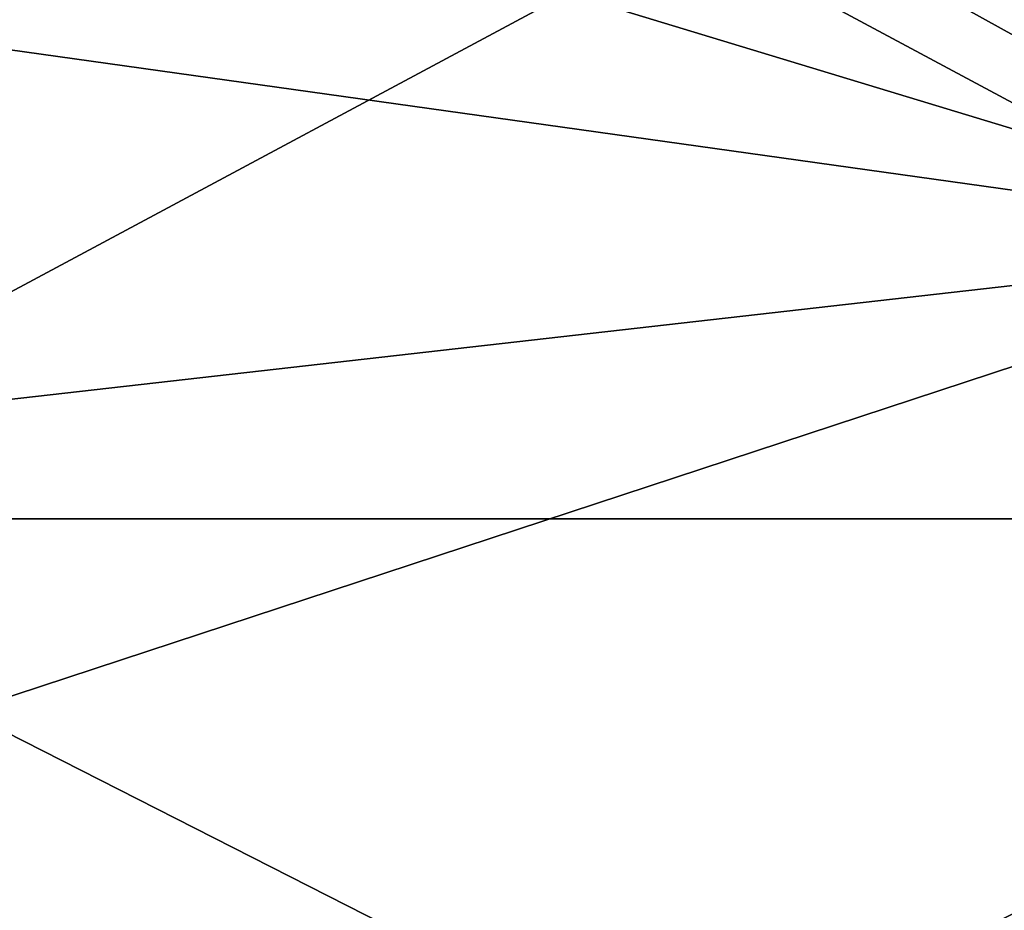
# Model space of a CAD drawing. Header units: millimetres. Extents: x -52 to 107, y -6 to 112.
# Tile 290 of 354: x 97.08 to 99.54, y 11.26 to 13.49. Entities that reach past the tile are written whole.
import ezdxf

# ---------------------------------------------------------------- set-up
doc = ezdxf.new("R2010")
doc.units = ezdxf.units.MM
doc.header["$LTSCALE"] = 65.185185
for name, color, linetype in [('3559', 7, 'CONTINUOUS'), ('3565', 7, 'CONTINUOUS'), ('3567', 7, 'CONTINUOUS'), ('3883', 7, 'CONTINUOUS')]:
    doc.layers.add(name, color=color, linetype=linetype)

msp = doc.modelspace()

# ---------------------------------------------------------------- linework, layer by layer
at = {"layer": '3559', "linetype": 'CONTINUOUS'}
for points in [[(100.5, 19.5732, 10.2238), (100.5, 12.9293, 10.2238), (94.5, 17.7513, 10.6448), (100.5, 19.5732, 10.2238)], [(94.5, 17.7513, 10.6448), (100.5, 12.9293, 10.2238), (94.5, 16.2513, 10.75), (94.5, 17.7513, 10.6448)], [(94.5, 16.2513, 10.75), (100.5, 12.9293, 10.2238), (94.5, 14.7513, 10.6448), (94.5, 16.2513, 10.75)], [(94.5, 14.7513, 10.6448), (100.5, 12.9293, 10.2238), (87.5, 14.7513, 10.6448), (94.5, 14.7513, 10.6448)], [(87.5, 14.7513, 10.6448), (100.5, 12.9293, 10.2238), (87.5, 8.6499, 7.6014), (87.5, 14.7513, 10.6448)], [(100.5, 12.9293, 10.2238), (100.5, 7.5544, 6.3187), (87.5, 8.6499, 7.6014), (100.5, 12.9293, 10.2238)]]:
    msp.add_3dface(points, dxfattribs=at)
at = {"layer": '3565', "linetype": 'CONTINUOUS'}
for points in [[(96, 12.2394, -14.9718), (96, 15.188, -15.4635), (101.5, 12.2396, -14.9718), (96, 12.2394, -14.9718)], [(101.5, 12.2396, -14.9718), (96, 15.188, -15.4635), (101.5, 15.188, -15.4635), (101.5, 12.2396, -14.9718)], [(101.5, 9.4403, -13.9234), (96, 12.2394, -14.9718), (101.5, 12.2396, -14.9718), (101.5, 9.4403, -13.9234)], [(96, 9.4403, -13.9234), (96, 12.2394, -14.9718), (101.5, 9.4403, -13.9234), (96, 9.4403, -13.9234)]]:
    msp.add_3dface(points, dxfattribs=at)
at = {"layer": '3567', "linetype": 'CONTINUOUS'}
for points in [[(100.5, 12.9293, -10.2238), (100.5, 19.5732, -10.2238), (94.5, 14.7513, -10.6448), (100.5, 12.9293, -10.2238)], [(87.5, 11.4529, -9.6197), (100.5, 12.9293, -10.2238), (94.5, 14.7513, -10.6448), (87.5, 11.4529, -9.6197)], [(100.5, 7.5544, -6.3187), (100.5, 12.9293, -10.2238), (87.5, 8.6499, -7.6014), (100.5, 7.5544, -6.3187)], [(87.5, 8.6499, -7.6014), (100.5, 12.9293, -10.2238), (87.5, 11.4529, -9.6197), (87.5, 8.6499, -7.6014)]]:
    msp.add_3dface(points, dxfattribs=at)
at = {"layer": '3883', "linetype": 'CONTINUOUS'}
for points in [[(101.5, 12.2396, 14.9718), (101.5, 15.188, 15.4635), (96, 12.2396, 14.9718), (101.5, 12.2396, 14.9718)], [(101.5, 15.188, 15.4635), (96, 15.188, 15.4635), (96, 12.2396, 14.9718), (101.5, 15.188, 15.4635)], [(101.5, 9.4403, 13.9234), (101.5, 12.2396, 14.9718), (96, 9.4403, 13.9234), (101.5, 9.4403, 13.9234)], [(96, 9.4403, 13.9234), (101.5, 12.2396, 14.9718), (96, 12.2396, 14.9718), (96, 9.4403, 13.9234)]]:
    msp.add_3dface(points, dxfattribs=at)

doc.saveas('drawing.dxf')
